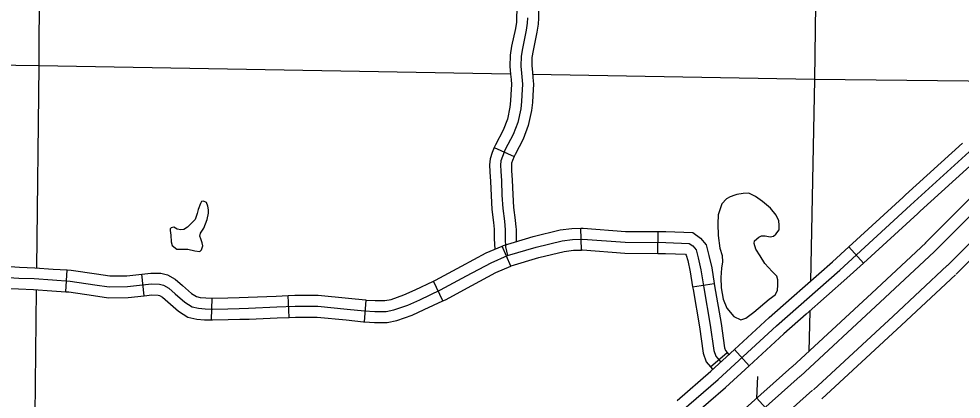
# Model space of a CAD drawing. Extents: x 8749 to 11879, y 13275 to 15339.
# Drawn here: x 9991.7 to 10121.1, y 13716.7 to 13768.9 of the extents above; entities that cross this region are included whole.
import ezdxf

# ---------------------------------------------------------------- set-up
doc = ezdxf.new("R2010")
doc.units = 0
for name, color, linetype in [('Level 19', 7, 'Continuous'), ('Level 31', 7, 'Continuous'), ('Level 32', 7, 'Continuous'), ('Level 35', 7, 'Continuous'), ('Level 39', 7, 'Continuous'), ('Level 45', 7, 'Continuous'), ('Level 5', 7, 'Continuous')]:
    doc.layers.add(name, color=color, linetype=linetype)

msp = doc.modelspace()

# ---------------------------------------------------------------- linework, layer by layer
at = {"layer": 'Level 19'}
for points in [[(10079.36, 13712.13), (10087.75, 13719.4), (10095.77, 13726.76), (10104.45, 13734.41), (10114.17, 13743.31), (10127.8, 13755.68), (10138.46, 13765.46), (10140.85, 13767.73), (10143.68, 13770.99), (10144.71, 13772.92), (10145.17, 13774.89)], [(10128.71, 13750.64), (10116.2, 13738.09)], [(10117.4, 13736.89), (10129.91, 13749.44)], [(10131.75, 13747.6), (10119.24, 13735.05)], [(10120.45, 13733.85), (10132.95, 13746.4)], [(10116.28, 13738.17), (10108.85, 13731.25), (10097.91, 13721.11)], [(10099.07, 13719.86), (10110.01, 13730.01), (10117.44, 13736.92)], [(10119.21, 13735.02), (10111.78, 13728.1), (10100.84, 13717.96)], [(10101.99, 13716.71), (10112.94, 13726.86), (10120.37, 13733.78)], [(10097.88, 13721.13), (10082.96, 13707.79)], [(10084.09, 13706.52), (10099.01, 13719.86)], [(10100.74, 13717.92), (10085.83, 13704.58)]]:
    msp.add_lwpolyline(points, dxfattribs=at)
at = {"layer": 'Level 31'}
for p, q in [((10105.71, 13737.59), (10107.73, 13735.38)), ((10092.02, 13721.28), (10089.99, 13723.49)), ((10089.99, 13723.49), (10089.99, 13723.49))]:
    msp.add_line(p, q, dxfattribs=at)
for points in [[(10113.5, 13744.73), (10121.32, 13751.83)], [(9980.36, 13749.86), (9983.8, 13749.76), (9985.96, 13749.57), (9986.87, 13749.32), (9987.46, 13748.77), (9987.79, 13748.07), (9987.9, 13746.93), (9987.79, 13745.25), (9987.46, 13742.59), (9987.17, 13738.37), (9987.24, 13737.09), (9987.68, 13735.66), (9988.41, 13734.27), (9989.11, 13733.72), (9989.66, 13733.5), (9990.32, 13733.39), (9991.71, 13733.31), (9993.79, 13733.24), (9996.32, 13733.06), (9998.74, 13732.91), (10002.14, 13732.4), (10004.11, 13732.12)], [(10115.52, 13742.51), (10123.34, 13749.6)], [(10105.71, 13737.59), (10113.16, 13744.42), (10113.5, 13744.73)], [(10107.73, 13735.38), (10115.18, 13742.2), (10115.52, 13742.51)], [(10058.8, 13736.39), (10062.74, 13737.57), (10066.33, 13738.45), (10067.75, 13738.63), (10069.17, 13738.67), (10074.99, 13738.23), (10080.56, 13738.19), (10083.78, 13738.08), (10084.3, 13737.72), (10084.74, 13737.17), (10085.03, 13736.07), (10085.39, 13734.45), (10085.79, 13731.98)], [(10097.84, 13730.59), (10103.45, 13735.53), (10105.71, 13737.59)], [(10023.25, 13729.19), (10027.12, 13729.34), (10029.66, 13729.46), (10032.75, 13729.46), (10036.81, 13729.06), (10039.16, 13728.81), (10040.61, 13728.71), (10042.14, 13728.73), (10043.21, 13728.94), (10045.15, 13729.61), (10046.76, 13730.34), (10049.61, 13731.68), (10053.19, 13733.61), (10056.56, 13735.41), (10058.8, 13736.39)], [(10107.73, 13735.38), (10105.45, 13733.3), (10099.83, 13728.34)], [(10004.11, 13732.12), (10006.62, 13732.14), (10009.91, 13732.5), (10011.02, 13732.48), (10011.56, 13732.35), (10012.3, 13731.93), (10013.17, 13731.16), (10014.51, 13729.99), (10015.5, 13729.36), (10016.35, 13729.17), (10017.28, 13729.09), (10018.28, 13729.06), (10020.41, 13729.11), (10021.98, 13729.15), (10023.25, 13729.19)], [(10085.79, 13731.98), (10086.67, 13726.85), (10087.15, 13723.37), (10087.44, 13722.6), (10088.13, 13721.78)], [(10089.99, 13723.49), (10094.77, 13727.88), (10097.84, 13730.59)], [(10099.83, 13728.34), (10096.78, 13725.65), (10092.02, 13721.28)], [(10082.12, 13716.51), (10086.75, 13720.52), (10089.99, 13723.49)], [(10084.09, 13714.24), (10088.75, 13718.28), (10092.02, 13721.28)]]:
    msp.add_lwpolyline(points, dxfattribs=at)
at = {"layer": 'Level 32'}
for p, q in [((10068.98, 13737.16), (10068.91, 13740.16)), ((10079.48, 13736.7), (10079.5, 13739.7)), ((10059.29, 13734.96), (10058.09, 13737.71)), ((9998.15, 13731.44), (9998.33, 13734.44)), ((10008.89, 13730.88), (10008.57, 13733.86)), ((10049.93, 13730.18), (10048.65, 13732.89)), ((10084.25, 13732.11), (10087.21, 13732.58)), ((10018.18, 13727.57), (10018.24, 13730.57)), ((10028.84, 13727.92), (10028.69, 13730.92)), ((10039.18, 13727.31), (10039.4, 13730.3)), ((10086.71, 13721.14), (10089, 13723.07))]:
    msp.add_line(p, q, dxfattribs=at)
for points in [[(10058.09, 13737.71), (10058.28, 13737.8), (10062.34, 13739.02), (10066.05, 13739.93), (10067.64, 13740.13), (10068.91, 13740.16)], [(10068.91, 13740.16), (10069.21, 13740.17), (10075.05, 13739.73), (10079.5, 13739.7)], [(10079.5, 13739.7), (10080.59, 13739.69), (10084.29, 13739.57), (10085.34, 13738.81), (10086.1, 13737.86), (10086.48, 13736.42), (10086.87, 13734.74), (10087.21, 13732.58)], [(10048.65, 13732.89), (10048.93, 13733.02), (10052.48, 13734.93), (10055.9, 13736.76), (10058.09, 13737.71)], [(10059.29, 13734.96), (10059.31, 13734.98), (10063.13, 13736.12), (10066.6, 13736.97), (10067.87, 13737.13), (10068.98, 13737.16)], [(10068.98, 13737.16), (10069.13, 13737.17), (10074.93, 13736.73), (10079.48, 13736.7)], [(10079.48, 13736.7), (10080.53, 13736.69), (10083.27, 13736.6), (10083.37, 13736.47), (10083.57, 13735.71), (10083.92, 13734.17), (10084.25, 13732.11)], [(9989.52, 13735.39), (9989.59, 13735.25), (9989.87, 13735.03), (9990.06, 13734.95), (9990.48, 13734.88), (9991.77, 13734.81), (9993.88, 13734.74), (9996.42, 13734.55), (9998.33, 13734.44)], [(9998.33, 13734.44), (9998.9, 13734.4), (10002.36, 13733.88), (10004.21, 13733.62), (10006.54, 13733.64), (10008.57, 13733.86)], [(10049.93, 13730.18), (10050.29, 13730.34), (10053.9, 13732.29), (10057.21, 13734.06), (10059.29, 13734.96)], [(9986.86, 13733.99), (9987.23, 13733.29), (9988.35, 13732.41), (9989.25, 13732.04), (9990.15, 13731.89), (9991.64, 13731.82), (9993.71, 13731.74), (9996.22, 13731.56), (9998.15, 13731.44)], [(10008.57, 13733.86), (10009.84, 13734), (10011.2, 13733.98), (10012.12, 13733.76), (10013.17, 13733.16), (10014.16, 13732.29), (10015.42, 13731.19), (10016.08, 13730.77), (10016.58, 13730.65), (10017.36, 13730.58), (10018.24, 13730.57)], [(10039.4, 13730.3), (10040.66, 13730.21), (10041.98, 13730.23), (10042.82, 13730.39), (10044.6, 13731), (10046.13, 13731.7), (10048.65, 13732.89)], [(10084.25, 13732.11), (10084.31, 13731.74), (10085.19, 13726.62), (10085.68, 13722.99), (10086.13, 13721.83), (10086.71, 13721.14)], [(10087.21, 13732.58), (10087.27, 13732.23), (10088.15, 13727.08), (10088.61, 13723.74), (10088.75, 13723.37), (10089, 13723.07)], [(9998.15, 13731.44), (9998.58, 13731.42), (10001.93, 13730.91), (10004.02, 13730.62), (10006.71, 13730.64), (10008.89, 13730.88)], [(10008.89, 13730.88), (10009.98, 13731), (10010.83, 13730.98), (10011.01, 13730.94), (10011.42, 13730.71), (10012.18, 13730.03), (10013.61, 13728.78), (10014.91, 13727.95), (10016.12, 13727.68), (10017.19, 13727.59), (10018.18, 13727.57)], [(10018.24, 13730.57), (10018.28, 13730.56), (10020.38, 13730.61), (10021.94, 13730.65), (10023.2, 13730.69), (10027.06, 13730.84), (10028.69, 13730.92)], [(10028.69, 13730.92), (10029.62, 13730.96), (10032.83, 13730.96), (10036.97, 13730.56), (10039.29, 13730.31), (10039.4, 13730.3)], [(10039.18, 13727.31), (10040.57, 13727.21), (10042.3, 13727.23), (10043.6, 13727.49), (10045.71, 13728.21), (10047.39, 13728.98), (10049.93, 13730.18)], [(10018.18, 13727.57), (10018.28, 13727.56), (10020.45, 13727.61), (10022.03, 13727.65), (10023.31, 13727.69), (10027.19, 13727.84), (10028.84, 13727.92)], [(10028.84, 13727.92), (10029.69, 13727.96), (10032.68, 13727.96), (10036.66, 13727.57), (10039.02, 13727.32), (10039.18, 13727.31)], [(10089, 13723.07), (10089.28, 13722.74)], [(10086.71, 13721.14), (10086.98, 13720.81)]]:
    msp.add_lwpolyline(points, dxfattribs=at)
at = {"layer": 'Level 35'}
for points in [[(10089.39, 13744.47), (10088.91, 13744.18), (10088.28, 13743.52), (10087.74, 13742), (10087.71, 13740.77), (10087.76, 13739.16), (10088.01, 13737.44), (10088.31, 13736.43), (10088.34, 13735.53), (10088.2, 13734.66), (10088.14, 13733.4), (10088.17, 13731.96), (10088.44, 13730.43), (10088.96, 13729.17), (10089.89, 13728.05), (10090.87, 13727.59), (10091.58, 13727.81), (10092.67, 13728.65), (10094.77, 13730.4), (10095.59, 13731.03), (10095.91, 13731.6), (10095.97, 13732.37), (10095.97, 13733.05), (10095.8, 13733.57), (10095.18, 13734.22), (10094.17, 13735.31), (10093.51, 13736.35), (10092.94, 13737.3), (10092.72, 13738.07), (10092.75, 13738.42), (10093.35, 13738.91), (10093.73, 13739.13), (10094.22, 13739.13), (10094.9, 13738.97), (10095.34, 13739.05), (10095.69, 13739.35), (10096.13, 13739.95), (10096.13, 13740.58), (10096.1, 13741.18), (10095.72, 13741.94), (10094.93, 13742.9), (10093.87, 13743.85), (10092.91, 13744.51), (10091.96, 13744.97), (10091.2, 13744.92), (10090.33, 13744.81), (10090.04, 13744.71)], [(10090.05, 13744.7), (10089.39, 13744.47)], [(10017.67, 13743.18), (10017.48, 13743.7), (10017.05, 13743.86), (10016.77, 13743.83), (10016.66, 13743.56), (10016.31, 13742.71), (10016.17, 13742.2), (10015.93, 13741.35), (10014.87, 13740.31), (10014.35, 13739.99), (10013.94, 13739.93), (10013.42, 13740.04), (10012.99, 13740.29), (10012.63, 13740.23), (10012.49, 13740.07), (10012.49, 13739.85), (10012.55, 13739.19), (10012.6, 13738.29), (10012.77, 13737.8), (10013.39, 13737.28), (10014.13, 13737.28), (10014.92, 13737.28), (10015.87, 13737.04), (10016.56, 13736.98), (10016.8, 13737.18), (10016.96, 13737.72), (10016.88, 13738.16), (10016.69, 13738.68), (10016.56, 13739.09), (10016.64, 13739.47), (10017.1, 13740.15), (10017.54, 13741.35), (10017.76, 13742.22), (10017.76, 13742.69), (10017.65, 13743.2)]]:
    msp.add_lwpolyline(points, dxfattribs=at)
at = {"layer": 'Level 39'}
for q in [(10093.21, 13719.81), (10097.1, 13712.37)]:
    msp.add_line((10093.06, 13716.82), q, dxfattribs=at)
at = {"layer": 'Level 45'}
msp.add_line((10057.01, 13751.23), (10059.75, 13750.01), dxfattribs=at)
for points in [[(10060.14, 13771.24), (10060.06, 13769.1), (10060.04, 13768.45), (10059.91, 13767.6), (10059.39, 13765.15), (10059.18, 13763.91), (10059.16, 13762.36), (10059.25, 13761.32), (10059.31, 13760.59)], [(10063.14, 13771.12), (10063.06, 13769), (10063.03, 13768.19), (10062.87, 13767.07), (10062.34, 13764.58), (10062.18, 13763.63), (10062.16, 13762.47), (10062.24, 13761.58), (10062.3, 13760.84)], [(10061.56, 13769.05), (10061.54, 13768.32), (10061.39, 13767.34), (10060.87, 13764.86), (10060.68, 13763.77), (10060.66, 13762.41), (10060.74, 13761.45), (10060.87, 13759.94), (10060.78, 13758.45), (10060.74, 13757.55), (10060.64, 13756.54), (10060.24, 13754.7), (10059.61, 13753.02), (10058.52, 13750.95), (10058.11, 13750.01), (10057.92, 13749.4), (10057.85, 13748.81), (10057.9, 13747.99), (10057.98, 13746.67), (10058.06, 13744.72), (10058.17, 13742.86), (10058.4, 13741.12), (10058.5, 13739.95), (10058.5, 13738.71), (10058.55, 13737.6), (10058.8, 13736.39)], [(10059.31, 13760.59), (10059.36, 13759.92), (10059.29, 13758.53), (10059.25, 13757.66), (10059.15, 13756.78), (10058.8, 13755.12), (10058.24, 13753.64), (10057.17, 13751.6), (10057.01, 13751.23)], [(10062.3, 13760.84), (10062.37, 13759.96), (10062.28, 13758.38), (10062.24, 13757.43), (10062.12, 13756.31), (10061.68, 13754.28), (10060.98, 13752.41), (10059.88, 13750.3), (10059.75, 13750.01)], [(10057.01, 13751.23), (10056.7, 13750.54), (10056.44, 13749.7), (10056.35, 13748.86), (10056.4, 13747.9), (10056.48, 13746.59), (10056.57, 13744.65), (10056.67, 13742.72), (10056.91, 13740.95), (10056.99, 13740.04)], [(10059.75, 13750.01), (10059.51, 13749.48), (10059.39, 13749.09), (10059.36, 13748.77), (10059.39, 13748.08), (10059.48, 13746.75), (10059.56, 13744.8), (10059.66, 13743), (10059.89, 13741.28), (10059.98, 13740.31)], [(10056.99, 13740.04), (10057, 13739.88), (10057, 13738.68), (10057.06, 13737.26)], [(10059.98, 13740.31), (10060, 13740.01), (10060, 13738.31)]]:
    msp.add_lwpolyline(points, dxfattribs=at)
at = {"layer": 'Level 5'}
for points in [[(9994.68, 13819.18), (9994.42, 13762.48)], [(10101.74, 13815.67), (10101, 13760.59)], [(9994.42, 13762.48), (9981.82, 13762.63)], [(9994.42, 13762.48), (9994.11, 13734.72)], [(10059.25, 13761.33), (9994.42, 13762.48)], [(10101, 13760.59), (10062.26, 13761.28)], [(10101, 13760.59), (10100.43, 13732.86)], [(10130.58, 13760.27), (10101, 13760.59)], [(9994.08, 13731.72), (9993.69, 13697.29)], [(10100.34, 13728.79), (10100.23, 13723.25)]]:
    msp.add_lwpolyline(points, dxfattribs=at)

doc.saveas('drawing.dxf')
